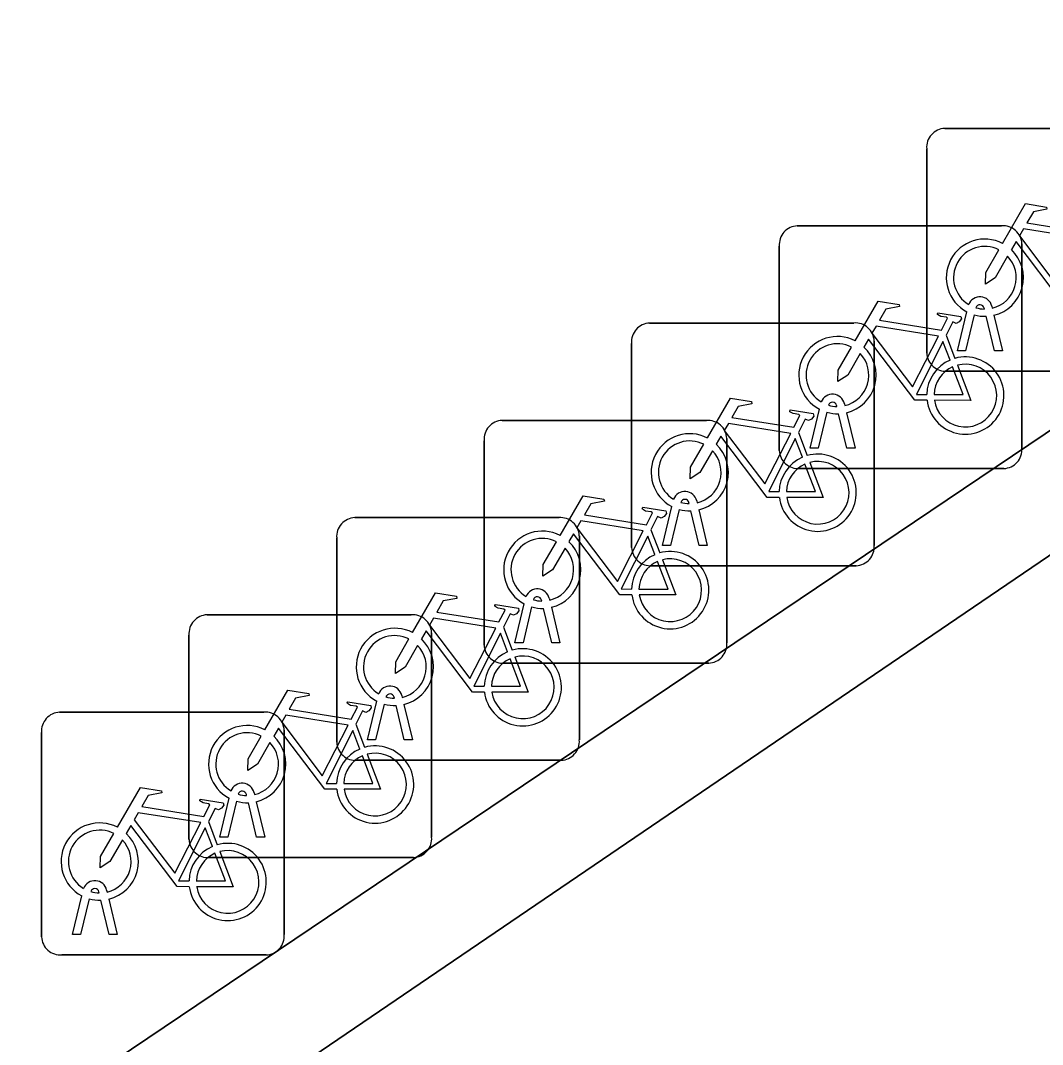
# Model space of a CAD drawing. Extents: x 161087 to 161926, y 382572 to 383873.
# Drawn here: x 161572.185 to 161576.392, y 382946.578 to 382950.793 of the extents above; entities that cross this region are included whole.
import ezdxf

# ---------------------------------------------------------------- set-up
doc = ezdxf.new("R2010")
doc.units = 0
for name, color, linetype in [('IMGEO_Fietsenrek', 7, 'Continuous'), ('IMGEO_Muur', 7, 'Continuous'), ('IMGEO_Voetgangersgebied_open', 7, 'Continuous'), ('IMGEO_Voetpad_open', 7, 'Continuous')]:
    doc.layers.add(name, color=color, linetype=linetype)

msp = doc.modelspace()

# ---------------------------------------------------------------- linework, layer by layer
at = {"layer": 'IMGEO_Fietsenrek'}
for p, q in [((161575.9899, 382950.3485), (161576.8308, 382950.3485)), ((161576.8308, 382950.3485), (161575.9899, 382950.3485)), ((161575.9155, 382949.4239), (161575.9155, 382950.2648)), ((161575.9155, 382950.2648), (161575.9155, 382949.4239)), ((161575.3829, 382949.9475), (161576.2238, 382949.9475)), ((161576.2238, 382949.9475), (161575.3829, 382949.9475)), ((161575.3085, 382949.0229), (161575.3085, 382949.8638)), ((161575.3085, 382949.8638), (161575.3085, 382949.0229)), ((161576.3075, 382949.8731), (161576.3075, 382949.0322)), ((161576.3075, 382949.0322), (161576.3075, 382949.8731)), ((161576.0425, 382949.4333), (161576.0808, 382949.5933)), ((161576.1529, 382949.6049), (161576.1519, 382949.6092)), ((161576.1836, 382949.6164), (161576.1854, 382949.6085)), ((161576.1112, 382949.5811), (161576.0759, 382949.4333)), ((161576.194, 382949.4333), (161576.1601, 382949.575)), ((161576.1924, 382949.5793), (161576.2274, 382949.4333)), ((161574.7749, 382949.5475), (161575.6158, 382949.5475)), ((161575.6158, 382949.5475), (161574.7749, 382949.5475)), ((161575.6995, 382949.4731), (161575.6995, 382948.6322)), ((161575.6995, 382948.6322), (161575.6995, 382949.4731)), ((161575.9952, 382949.4972), (161576.0315, 382949.402)), ((161574.7005, 382948.6229), (161574.7005, 382949.4638)), ((161574.7005, 382949.4638), (161574.7005, 382948.6229)), ((161576.0759, 382949.4333), (161576.0425, 382949.4333)), ((161576.2274, 382949.4333), (161576.194, 382949.4333)), ((161576.8401, 382949.3495), (161575.9992, 382949.3495)), ((161575.9992, 382949.3495), (161576.8401, 382949.3495)), ((161575.5766, 382949.2154), (161575.5784, 382949.2075)), ((161575.4355, 382949.0323), (161575.4738, 382949.1923)), ((161575.5042, 382949.1801), (161575.4689, 382949.0323)), ((161575.5459, 382949.2039), (161575.5449, 382949.2082)), ((161575.587, 382949.0323), (161575.5531, 382949.174)), ((161575.5854, 382949.1783), (161575.6204, 382949.0323)), ((161574.1679, 382949.1465), (161575.0088, 382949.1465)), ((161575.0088, 382949.1465), (161574.1679, 382949.1465)), ((161575.3872, 382949.0972), (161575.4235, 382949.002)), ((161574.0935, 382948.2219), (161574.0935, 382949.0628)), ((161574.0935, 382949.0628), (161574.0935, 382948.2219)), ((161575.0925, 382949.0721), (161575.0925, 382948.2312)), ((161575.0925, 382948.2312), (161575.0925, 382949.0721)), ((161575.4689, 382949.0323), (161575.4355, 382949.0323)), ((161575.6204, 382949.0323), (161575.587, 382949.0323)), ((161576.2331, 382948.9485), (161575.3922, 382948.9485)), ((161575.3922, 382948.9485), (161576.2331, 382948.9485)), ((161574.8275, 382948.6323), (161574.8658, 382948.7923)), ((161574.9379, 382948.8039), (161574.9369, 382948.8082)), ((161574.9686, 382948.8154), (161574.9704, 382948.8075)), ((161574.8962, 382948.7801), (161574.8609, 382948.6323)), ((161574.979, 382948.6323), (161574.9451, 382948.774)), ((161574.9774, 382948.7783), (161575.0124, 382948.6323)), ((161573.5609, 382948.7465), (161574.4018, 382948.7465)), ((161574.4018, 382948.7465), (161573.5609, 382948.7465)), ((161574.4855, 382948.6721), (161574.4855, 382947.8312)), ((161574.4855, 382947.8312), (161574.4855, 382948.6721)), ((161574.7802, 382948.6962), (161574.8165, 382948.601)), ((161573.4865, 382947.8219), (161573.4865, 382948.6628)), ((161573.4865, 382948.6628), (161573.4865, 382947.8219)), ((161574.8609, 382948.6323), (161574.8275, 382948.6323)), ((161575.0124, 382948.6323), (161574.979, 382948.6323)), ((161575.6251, 382948.5485), (161574.7842, 382948.5485)), ((161574.7842, 382948.5485), (161575.6251, 382948.5485)), ((161574.3616, 382948.4144), (161574.3634, 382948.4065)), ((161574.2205, 382948.2313), (161574.2588, 382948.3913)), ((161574.2892, 382948.3791), (161574.2539, 382948.2313)), ((161574.3309, 382948.4029), (161574.3299, 382948.4072)), ((161574.372, 382948.2313), (161574.3381, 382948.373)), ((161574.3704, 382948.3773), (161574.4054, 382948.2313)), ((161572.9529, 382948.3465), (161573.7938, 382948.3465)), ((161573.7938, 382948.3465), (161572.9529, 382948.3465)), ((161574.1732, 382948.2962), (161574.2095, 382948.201)), ((161572.8785, 382947.4219), (161572.8785, 382948.2628)), ((161572.8785, 382948.2628), (161572.8785, 382947.4219)), ((161573.8775, 382948.2721), (161573.8775, 382947.4312)), ((161573.8775, 382947.4312), (161573.8775, 382948.2721)), ((161574.2539, 382948.2313), (161574.2205, 382948.2313)), ((161574.4054, 382948.2313), (161574.372, 382948.2313)), ((161575.0181, 382948.1475), (161574.1772, 382948.1475)), ((161574.1772, 382948.1475), (161575.0181, 382948.1475)), ((161573.6135, 382947.8313), (161573.6518, 382947.9913)), ((161573.7239, 382948.0029), (161573.7229, 382948.0072)), ((161573.7546, 382948.0144), (161573.7564, 382948.0065)), ((161573.6822, 382947.9791), (161573.6469, 382947.8313)), ((161573.765, 382947.8313), (161573.7311, 382947.973)), ((161573.7634, 382947.9773), (161573.7984, 382947.8313)), ((161572.3459, 382947.9455), (161573.1868, 382947.9455)), ((161573.1868, 382947.9455), (161572.3459, 382947.9455)), ((161573.2705, 382947.8711), (161573.2705, 382947.0302)), ((161573.2705, 382947.0302), (161573.2705, 382947.8711)), ((161573.5652, 382947.8962), (161573.6015, 382947.801)), ((161572.2715, 382947.0209), (161572.2715, 382947.8618)), ((161572.2715, 382947.8618), (161572.2715, 382947.0209)), ((161573.6469, 382947.8313), (161573.6135, 382947.8313)), ((161573.7984, 382947.8313), (161573.765, 382947.8313)), ((161574.4111, 382947.7475), (161573.5702, 382947.7475)), ((161573.5702, 382947.7475), (161574.4111, 382947.7475)), ((161573.1466, 382947.6144), (161573.1484, 382947.6065)), ((161573.0055, 382947.4313), (161573.0438, 382947.5913)), ((161573.0742, 382947.5791), (161573.0389, 382947.4313)), ((161573.1159, 382947.6029), (161573.1149, 382947.6072)), ((161573.157, 382947.4313), (161573.1231, 382947.573)), ((161573.1554, 382947.5773), (161573.1904, 382947.4313)), ((161572.9582, 382947.4952), (161572.9945, 382947.4)), ((161573.0389, 382947.4313), (161573.0055, 382947.4313)), ((161573.1904, 382947.4313), (161573.157, 382947.4313)), ((161573.8031, 382947.3475), (161572.9622, 382947.3475)), ((161572.9622, 382947.3475), (161573.8031, 382947.3475)), ((161572.3985, 382947.0303), (161572.4368, 382947.1903)), ((161572.5089, 382947.2019), (161572.5079, 382947.2062)), ((161572.5396, 382947.2134), (161572.5414, 382947.2055)), ((161572.4672, 382947.1781), (161572.4319, 382947.0303)), ((161572.55, 382947.0303), (161572.5161, 382947.172)), ((161572.5484, 382947.1763), (161572.5834, 382947.0303)), ((161572.4319, 382947.0303), (161572.3985, 382947.0303)), ((161572.5834, 382947.0303), (161572.55, 382947.0303)), ((161573.1961, 382946.9465), (161572.3552, 382946.9465)), ((161572.3552, 382946.9465), (161573.1961, 382946.9465))]:
    msp.add_line(p, q, dxfattribs=at)
for points in [[(161576.2281, 382949.8752), (161576.3228, 382950.0387), (161576.409, 382950.0249), (161576.4107, 382950.0162), (161576.3546, 382950.0053), (161576.3284, 382949.96), (161576.5836, 382949.9192)], [(161576.5707, 382949.894), (161576.3139, 382949.935), (161576.2972, 382949.9062), (161576.4642, 382949.6859), (161576.5707, 382949.894)], [(161576.2488, 382949.8227), (161576.1972, 382949.7335), (161576.1573, 382949.7075), (161576.1585, 382949.755), (161576.213, 382949.8492)], [(161576.5238, 382949.6305), (161576.4741, 382949.6306), (161576.2834, 382949.8823), (161576.2644, 382949.8495)], [(161575.6211, 382949.4742), (161575.7158, 382949.6377), (161575.802, 382949.6239), (161575.8037, 382949.6152), (161575.7476, 382949.6043), (161575.7214, 382949.559), (161575.9766, 382949.5182)], [(161575.9766, 382949.5182), (161576.0016, 382949.567), (161575.9965, 382949.571), (161575.9733, 382949.5747), (161575.9606, 382949.5822), (161575.9596, 382949.5853), (161575.9618, 382949.5899), (161576.0566, 382949.5748), (161576.0589, 382949.5645), (161576.0495, 382949.5521), (161576.0371, 382949.5457), (161576.0226, 382949.5519), (161575.9952, 382949.4972)], [(161575.9637, 382949.493), (161575.7069, 382949.534), (161575.6902, 382949.5052), (161575.8572, 382949.2849), (161575.9637, 382949.493)], [(161575.9168, 382949.2295), (161575.8671, 382949.2296), (161575.6764, 382949.4813), (161575.6574, 382949.4485)], [(161576.0117, 382949.395), (161575.9824, 382949.4718), (161575.873, 382949.2537), (161575.9157, 382949.2536)], [(161575.6418, 382949.4217), (161575.5902, 382949.3325), (161575.5503, 382949.3065), (161575.5515, 382949.354), (161575.606, 382949.4482)], [(161575.9457, 382949.2535), (161576.0656, 382949.2533), (161576.0224, 382949.3669)], [(161576.0422, 382949.3738), (161576.0972, 382949.2292), (161575.9471, 382949.2295)], [(161575.0131, 382949.0742), (161575.1078, 382949.2377), (161575.194, 382949.2239), (161575.1957, 382949.2152), (161575.1396, 382949.2043), (161575.1134, 382949.159), (161575.3686, 382949.1182)], [(161575.3686, 382949.1182), (161575.3936, 382949.167), (161575.3885, 382949.171), (161575.3653, 382949.1747), (161575.3526, 382949.1822), (161575.3516, 382949.1853), (161575.3538, 382949.1899), (161575.4486, 382949.1748), (161575.4509, 382949.1645), (161575.4415, 382949.1521), (161575.4291, 382949.1457), (161575.4146, 382949.1519), (161575.3872, 382949.0972)], [(161575.3557, 382949.093), (161575.0989, 382949.134), (161575.0822, 382949.1052), (161575.2492, 382948.8849), (161575.3557, 382949.093)], [(161575.0338, 382949.0217), (161574.9822, 382948.9325), (161574.9423, 382948.9065), (161574.9435, 382948.954), (161574.998, 382949.0482)], [(161575.3088, 382948.8295), (161575.2591, 382948.8296), (161575.0684, 382949.0813), (161575.0494, 382949.0485)], [(161575.4037, 382948.995), (161575.3744, 382949.0718), (161575.265, 382948.8537), (161575.3077, 382948.8536)], [(161575.3377, 382948.8535), (161575.4576, 382948.8533), (161575.4144, 382948.9669)], [(161575.4342, 382948.9738), (161575.4892, 382948.8292), (161575.3391, 382948.8295)], [(161574.4061, 382948.6732), (161574.5008, 382948.8367), (161574.587, 382948.8229), (161574.5887, 382948.8142), (161574.5326, 382948.8033), (161574.5064, 382948.758), (161574.7616, 382948.7172)], [(161574.7616, 382948.7172), (161574.7866, 382948.766), (161574.7815, 382948.77), (161574.7583, 382948.7737), (161574.7456, 382948.7812), (161574.7446, 382948.7843), (161574.7468, 382948.7889), (161574.8416, 382948.7738), (161574.8439, 382948.7635), (161574.8345, 382948.7511), (161574.8221, 382948.7447), (161574.8076, 382948.7509), (161574.7802, 382948.6962)], [(161574.7487, 382948.692), (161574.4919, 382948.733), (161574.4752, 382948.7042), (161574.6422, 382948.4839), (161574.7487, 382948.692)], [(161574.7018, 382948.4285), (161574.6521, 382948.4286), (161574.4614, 382948.6803), (161574.4424, 382948.6475)], [(161574.7967, 382948.594), (161574.7674, 382948.6708), (161574.658, 382948.4527), (161574.7007, 382948.4526)], [(161574.4268, 382948.6207), (161574.3752, 382948.5315), (161574.3353, 382948.5055), (161574.3365, 382948.553), (161574.391, 382948.6472)], [(161574.7307, 382948.4525), (161574.8506, 382948.4523), (161574.8074, 382948.5659)], [(161574.8272, 382948.5728), (161574.8822, 382948.4282), (161574.7321, 382948.4285)], [(161573.7991, 382948.2732), (161573.8938, 382948.4367), (161573.98, 382948.4229), (161573.9817, 382948.4142), (161573.9256, 382948.4033), (161573.8994, 382948.358), (161574.1546, 382948.3172)], [(161574.1546, 382948.3172), (161574.1796, 382948.366), (161574.1745, 382948.37), (161574.1513, 382948.3737), (161574.1386, 382948.3812), (161574.1376, 382948.3843), (161574.1398, 382948.3889), (161574.2346, 382948.3738), (161574.2369, 382948.3635), (161574.2275, 382948.3511), (161574.2151, 382948.3447), (161574.2006, 382948.3509), (161574.1732, 382948.2962)], [(161574.1417, 382948.292), (161573.8849, 382948.333), (161573.8682, 382948.3042), (161574.0352, 382948.0839), (161574.1417, 382948.292)], [(161573.8198, 382948.2207), (161573.7682, 382948.1315), (161573.7283, 382948.1055), (161573.7295, 382948.153), (161573.784, 382948.2472)], [(161574.0948, 382948.0285), (161574.0451, 382948.0286), (161573.8544, 382948.2803), (161573.8354, 382948.2475)], [(161574.1897, 382948.194), (161574.1604, 382948.2708), (161574.051, 382948.0527), (161574.0937, 382948.0526)], [(161574.1237, 382948.0525), (161574.2436, 382948.0523), (161574.2004, 382948.1659)], [(161574.2202, 382948.1728), (161574.2752, 382948.0282), (161574.1251, 382948.0285)], [(161573.1911, 382947.8732), (161573.2858, 382948.0367), (161573.372, 382948.0229), (161573.3737, 382948.0142), (161573.3176, 382948.0033), (161573.2914, 382947.958), (161573.5466, 382947.9172)], [(161573.5466, 382947.9172), (161573.5716, 382947.966), (161573.5665, 382947.97), (161573.5433, 382947.9737), (161573.5306, 382947.9812), (161573.5296, 382947.9843), (161573.5318, 382947.9889), (161573.6266, 382947.9738), (161573.6289, 382947.9635), (161573.6195, 382947.9511), (161573.6071, 382947.9447), (161573.5926, 382947.9509), (161573.5652, 382947.8962)], [(161573.5337, 382947.892), (161573.2769, 382947.933), (161573.2602, 382947.9042), (161573.4272, 382947.6839), (161573.5337, 382947.892)], [(161573.4868, 382947.6285), (161573.4371, 382947.6286), (161573.2464, 382947.8803), (161573.2274, 382947.8475)], [(161573.5817, 382947.794), (161573.5524, 382947.8708), (161573.443, 382947.6527), (161573.4857, 382947.6526)], [(161573.2118, 382947.8207), (161573.1602, 382947.7315), (161573.1203, 382947.7055), (161573.1215, 382947.753), (161573.176, 382947.8472)], [(161573.5157, 382947.6525), (161573.6356, 382947.6523), (161573.5924, 382947.7659)], [(161573.6122, 382947.7728), (161573.6672, 382947.6282), (161573.5171, 382947.6285)], [(161572.5841, 382947.4722), (161572.6788, 382947.6357), (161572.765, 382947.6219), (161572.7667, 382947.6132), (161572.7106, 382947.6023), (161572.6844, 382947.557), (161572.9396, 382947.5162)], [(161572.9396, 382947.5162), (161572.9646, 382947.565), (161572.9595, 382947.569), (161572.9363, 382947.5727), (161572.9236, 382947.5802), (161572.9226, 382947.5833), (161572.9248, 382947.5879), (161573.0196, 382947.5728), (161573.0219, 382947.5625), (161573.0125, 382947.5501), (161573.0001, 382947.5437), (161572.9856, 382947.5499), (161572.9582, 382947.4952)], [(161572.9267, 382947.491), (161572.6699, 382947.532), (161572.6532, 382947.5032), (161572.8202, 382947.2829), (161572.9267, 382947.491)], [(161572.6048, 382947.4197), (161572.5532, 382947.3305), (161572.5133, 382947.3045), (161572.5145, 382947.352), (161572.569, 382947.4462)], [(161572.8798, 382947.2275), (161572.8301, 382947.2276), (161572.6394, 382947.4793), (161572.6204, 382947.4465)], [(161572.9747, 382947.393), (161572.9454, 382947.4698), (161572.836, 382947.2517), (161572.8787, 382947.2516)], [(161572.9087, 382947.2515), (161573.0286, 382947.2513), (161572.9854, 382947.3649)], [(161573.0052, 382947.3718), (161573.0602, 382947.2272), (161572.9101, 382947.2275)]]:
    msp.add_lwpolyline(points, dxfattribs=at)
for centre, radius, start, end in [((161575.9932, 382950.2706), 0.0779, 92.4484, 184.2845), ((161575.9932, 382950.2706), 0.0779, 92.4484, 184.2845), ((161575.3862, 382949.8696), 0.0779, 92.4484, 184.2845), ((161575.3862, 382949.8696), 0.0779, 92.4484, 184.2845), ((161576.2296, 382949.8698), 0.0779, 2.4484, 94.2845), ((161576.2296, 382949.8698), 0.0779, 2.4484, 94.2845), ((161576.1551, 382949.7339), 0.159, 62.6766, 242.1369), ((161576.1551, 382949.7339), 0.129, 63.3192, 238.903), ((161576.1551, 382949.7339), 0.159, 283.5766, 46.6042), ((161576.1551, 382949.7339), 0.129, 283.6043, 43.4302), ((161576.1349, 382949.6053), 0.0499, 12.8025, 158.6934), ((161576.1349, 382949.6053), 0.0174, 12.8025, 163.4502), ((161576.1551, 382949.7339), 0.129, 253.415, 269.0204), ((161576.1551, 382949.7339), 0.159, 253.9967, 271.7867), ((161574.7782, 382949.4696), 0.0779, 92.4484, 184.2845), ((161574.7782, 382949.4696), 0.0779, 92.4484, 184.2845), ((161575.6216, 382949.4698), 0.0779, 2.4484, 94.2845), ((161575.6216, 382949.4698), 0.0779, 2.4484, 94.2845), ((161575.5481, 382949.3329), 0.159, 62.6766, 242.1369), ((161575.5481, 382949.3329), 0.129, 63.3192, 238.903), ((161575.5481, 382949.3329), 0.159, 283.5766, 46.6042), ((161575.9934, 382949.4272), 0.0779, 182.4484, 274.2845), ((161575.9934, 382949.4272), 0.0779, 182.4484, 274.2845), ((161575.5481, 382949.3329), 0.129, 283.6043, 43.4302), ((161576.0747, 382949.2489), 0.159, 113.3408, 178.3217), ((161576.0747, 382949.2489), 0.159, 187.0065, 105.7708), ((161576.0747, 382949.2489), 0.129, 113.923, 177.9556), ((161576.0747, 382949.2489), 0.129, 188.6715, 104.5883), ((161575.5279, 382949.2043), 0.0499, 12.8025, 158.6934), ((161575.5279, 382949.2043), 0.0174, 12.8025, 163.4502), ((161575.5481, 382949.3329), 0.159, 253.9967, 271.7867), ((161575.5481, 382949.3329), 0.129, 253.415, 269.0204), ((161574.1712, 382949.0686), 0.0779, 92.4484, 184.2845), ((161574.1712, 382949.0686), 0.0779, 92.4484, 184.2845), ((161575.0146, 382949.0688), 0.0779, 2.4484, 94.2845), ((161575.0146, 382949.0688), 0.0779, 2.4484, 94.2845), ((161574.9401, 382948.9329), 0.159, 62.6766, 242.1369), ((161574.9401, 382948.9329), 0.129, 63.3192, 238.903), ((161574.9401, 382948.9329), 0.159, 283.5766, 46.6042), ((161574.9401, 382948.9329), 0.129, 283.6043, 43.4302), ((161575.3864, 382949.0262), 0.0779, 182.4484, 274.2845), ((161575.3864, 382949.0262), 0.0779, 182.4484, 274.2845), ((161575.4667, 382948.8489), 0.159, 187.0065, 105.7708), ((161576.2298, 382949.0264), 0.0779, 272.4484, 4.2845), ((161576.2298, 382949.0264), 0.0779, 272.4484, 4.2845), ((161575.4667, 382948.8489), 0.159, 113.3408, 178.3217), ((161575.4667, 382948.8489), 0.129, 113.923, 177.9556), ((161575.4667, 382948.8489), 0.129, 188.6715, 104.5883), ((161574.9199, 382948.8043), 0.0499, 12.8025, 158.6934), ((161574.9199, 382948.8043), 0.0174, 12.8025, 163.4502), ((161574.9401, 382948.9329), 0.129, 253.415, 269.0204), ((161574.9401, 382948.9329), 0.159, 253.9967, 271.7867), ((161573.5642, 382948.6686), 0.0779, 92.4484, 184.2845), ((161573.5642, 382948.6686), 0.0779, 92.4484, 184.2845), ((161574.4076, 382948.6688), 0.0779, 2.4484, 94.2845), ((161574.4076, 382948.6688), 0.0779, 2.4484, 94.2845), ((161574.3331, 382948.5319), 0.159, 62.6766, 242.1369), ((161574.3331, 382948.5319), 0.129, 63.3192, 238.903), ((161574.3331, 382948.5319), 0.159, 283.5766, 46.6042), ((161574.7784, 382948.6262), 0.0779, 182.4484, 274.2845), ((161574.7784, 382948.6262), 0.0779, 182.4484, 274.2845), ((161575.6218, 382948.6264), 0.0779, 272.4484, 4.2845), ((161575.6218, 382948.6264), 0.0779, 272.4484, 4.2845), ((161574.3331, 382948.5319), 0.129, 283.6043, 43.4302), ((161574.8597, 382948.4479), 0.159, 113.3408, 178.3217), ((161574.8597, 382948.4479), 0.159, 187.0065, 105.7708), ((161574.8597, 382948.4479), 0.129, 113.923, 177.9556), ((161574.8597, 382948.4479), 0.129, 188.6715, 104.5883), ((161574.3129, 382948.4033), 0.0499, 12.8025, 158.6934), ((161574.3129, 382948.4033), 0.0174, 12.8025, 163.4502), ((161574.3331, 382948.5319), 0.159, 253.9967, 271.7867), ((161574.3331, 382948.5319), 0.129, 253.415, 269.0204), ((161572.9562, 382948.2686), 0.0779, 92.4484, 184.2845), ((161572.9562, 382948.2686), 0.0779, 92.4484, 184.2845), ((161573.7996, 382948.2688), 0.0779, 2.4484, 94.2845), ((161573.7996, 382948.2688), 0.0779, 2.4484, 94.2845), ((161573.7261, 382948.1319), 0.159, 62.6766, 242.1369), ((161573.7261, 382948.1319), 0.129, 63.3192, 238.903), ((161573.7261, 382948.1319), 0.159, 283.5766, 46.6042), ((161573.7261, 382948.1319), 0.129, 283.6043, 43.4302), ((161574.1714, 382948.2252), 0.0779, 182.4484, 274.2845), ((161574.1714, 382948.2252), 0.0779, 182.4484, 274.2845), ((161574.2527, 382948.0479), 0.159, 187.0065, 105.7708), ((161575.0148, 382948.2254), 0.0779, 272.4484, 4.2845), ((161575.0148, 382948.2254), 0.0779, 272.4484, 4.2845), ((161574.2527, 382948.0479), 0.159, 113.3408, 178.3217), ((161574.2527, 382948.0479), 0.129, 113.923, 177.9556), ((161574.2527, 382948.0479), 0.129, 188.6715, 104.5883), ((161573.7059, 382948.0033), 0.0499, 12.8025, 158.6934), ((161573.7059, 382948.0033), 0.0174, 12.8025, 163.4502), ((161573.7261, 382948.1319), 0.129, 253.415, 269.0204), ((161573.7261, 382948.1319), 0.159, 253.9967, 271.7867), ((161572.3492, 382947.8676), 0.0779, 92.4484, 184.2845), ((161572.3492, 382947.8676), 0.0779, 92.4484, 184.2845), ((161573.1926, 382947.8678), 0.0779, 2.4484, 94.2845), ((161573.1926, 382947.8678), 0.0779, 2.4484, 94.2845), ((161573.1181, 382947.7319), 0.159, 62.6766, 242.1369), ((161573.1181, 382947.7319), 0.129, 63.3192, 238.903), ((161573.1181, 382947.7319), 0.159, 283.5766, 46.6042), ((161574.4078, 382947.8254), 0.0779, 272.4484, 4.2845), ((161574.4078, 382947.8254), 0.0779, 272.4484, 4.2845), ((161573.1181, 382947.7319), 0.129, 283.6043, 43.4302), ((161573.6447, 382947.6479), 0.159, 113.3408, 178.3217), ((161573.5644, 382947.8252), 0.0779, 182.4484, 274.2845), ((161573.5644, 382947.8252), 0.0779, 182.4484, 274.2845), ((161573.6447, 382947.6479), 0.159, 187.0065, 105.7708), ((161573.6447, 382947.6479), 0.129, 113.923, 177.9556), ((161573.6447, 382947.6479), 0.129, 188.6715, 104.5883), ((161573.0979, 382947.6033), 0.0499, 12.8025, 158.6934), ((161573.0979, 382947.6033), 0.0174, 12.8025, 163.4502), ((161573.1181, 382947.7319), 0.159, 253.9967, 271.7867), ((161573.1181, 382947.7319), 0.129, 253.415, 269.0204), ((161572.5111, 382947.3309), 0.159, 62.6766, 242.1369), ((161572.5111, 382947.3309), 0.129, 63.3192, 238.903), ((161572.5111, 382947.3309), 0.159, 283.5766, 46.6042), ((161572.5111, 382947.3309), 0.129, 283.6043, 43.4302), ((161572.9564, 382947.4252), 0.0779, 182.4484, 274.2845), ((161572.9564, 382947.4252), 0.0779, 182.4484, 274.2845), ((161573.0377, 382947.2469), 0.159, 187.0065, 105.7708), ((161573.7998, 382947.4254), 0.0779, 272.4484, 4.2845), ((161573.7998, 382947.4254), 0.0779, 272.4484, 4.2845), ((161573.0377, 382947.2469), 0.159, 113.3408, 178.3217), ((161573.0377, 382947.2469), 0.129, 113.923, 177.9556), ((161573.0377, 382947.2469), 0.129, 188.6715, 104.5883), ((161572.4909, 382947.2023), 0.0499, 12.8025, 158.6934), ((161572.4909, 382947.2023), 0.0174, 12.8025, 163.4502), ((161572.5111, 382947.3309), 0.129, 253.415, 269.0204), ((161572.5111, 382947.3309), 0.159, 253.9967, 271.7867), ((161573.1928, 382947.0244), 0.0779, 272.4484, 4.2845), ((161573.1928, 382947.0244), 0.0779, 272.4484, 4.2845), ((161572.3494, 382947.0242), 0.0779, 182.4484, 274.2845), ((161572.3494, 382947.0242), 0.0779, 182.4484, 274.2845)]:
    msp.add_arc(centre, radius, start, end, dxfattribs=at)
at = {"layer": 'IMGEO_Muur'}
msp.add_lwpolyline([(161584.813, 382954.298), (161584.599, 382954.611), (161572.373, 382946.378), (161572.608, 382945.998)], close=True, dxfattribs=at)
at = {"layer": 'IMGEO_Voetgangersgebied_open'}
msp.add_lwpolyline([(161548.176, 382917.965), (161549.531, 382915.899), (161556.128, 382922.257), (161556.707, 382922.771), (161555.155, 382924.606), (161554.665, 382924.143), (161549.364, 382930.974), (161551.734, 382932.436), (161562.942, 382940.042), (161564.913, 382941.379), (161568.153, 382943.539), (161570.56, 382945.2), (161572.373, 382946.378), (161584.599, 382954.611)], dxfattribs=at)
at = {"layer": 'IMGEO_Voetpad_open'}
msp.add_lwpolyline([(161611.79, 382971.239), (161597.767, 382964.102), (161598.815, 382962.963), (161600.822, 382960.782), (161598.64, 382958.729), (161596.533, 382956.746), (161593.444, 382960.122), (161585.852, 382955.454), (161584.599, 382954.611), (161584.813, 382954.298), (161572.608, 382945.998), (161572.373, 382946.378), (161570.56, 382945.2), (161573.441, 382941.522), (161574.131, 382942.159), (161582.151, 382949.569), (161584.232, 382947.551), (161588.079, 382950.504), (161588.332, 382950.179), (161588.295, 382950.151), (161589.365, 382948.884), (161598.708, 382956.104), (161602.176, 382954.091)], dxfattribs=at)

doc.saveas('drawing.dxf')
